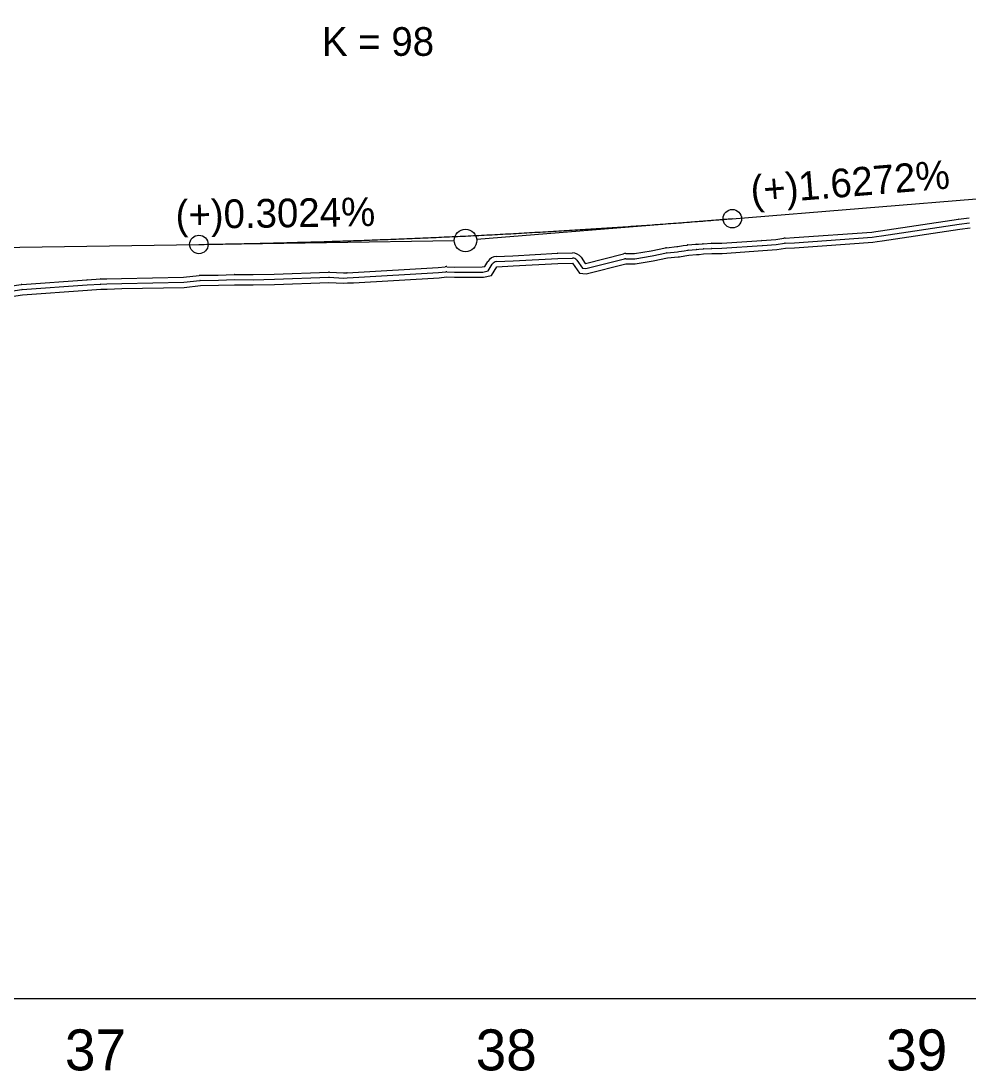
# Model space of a CAD drawing. Extents: x 1625686 to 1640492, y 1161393 to 1175642.
# Drawn here: x 1632886 to 1633117, y 1174893.1 to 1175149.2 of the extents above; entities that cross this region are included whole.
import ezdxf

# ---------------------------------------------------------------- set-up
doc = ezdxf.new("R2010")
doc.units = 0
for name, color, linetype in [('Exist Profile Cell', 7, 'Continuous'), ('Exist Vertical Profile Ground Line', 7, 'Continuous'), ('Exist Vertical Profile Horizontal Axis Label Major', 7, 'Continuous'), ('Prop Vertical Profile Curve Label', 7, 'Continuous'), ('Prop Vertical Profile Grade', 7, 'Continuous'), ('Prop Vertical Profile Grade Label', 7, 'Continuous'), ('Prop VPI Label', 7, 'Continuous'), ('Scratch_Level_1', 7, 'Continuous'), ('Scratch_Level_3', 7, 'Continuous'), ('Scratch_Level_5', 7, 'Continuous')]:
    doc.layers.add(name, color=color, linetype=linetype)

msp = doc.modelspace()

# ---------------------------------------------------------------- linework, layer by layer
at = {"layer": 'Exist Profile Cell'}
msp.add_line((1630204.31, 1174910.79), (1634670.63, 1174910.79), dxfattribs=at)
at = {"layer": 'Exist Vertical Profile Ground Line'}
msp.add_lwpolyline([(1632883.64, 1175082.03), (1632886.35, 1175082.45), (1632902.2, 1175083.58), (1632905.45, 1175083.78), (1632906.92, 1175083.82), (1632910.54, 1175083.92), (1632925.72, 1175084.24), (1632929.68, 1175084.67), (1632934.1, 1175084.74), (1632938, 1175084.87), (1632942.56, 1175084.84), (1632947.75, 1175084.97), (1632961, 1175085.45), (1632964.58, 1175085.26), (1632965.54, 1175085.32), (1632966.98, 1175085.38), (1632987.84, 1175086.57), (1632989.66, 1175086.79), (1632991.58, 1175086.7), (1632998.65, 1175086.72), (1633000.59, 1175087.13), (1633001.89, 1175089.26), (1633005.94, 1175089.46), (1633016.83, 1175090.05), (1633020.4, 1175090.13), (1633022.08, 1175087.72), (1633023.69, 1175087.55), (1633033.37, 1175089.98), (1633035.63, 1175089.96), (1633040, 1175090.67), (1633043.52, 1175091.41), (1633046.13, 1175091.68), (1633046.44, 1175091.72), (1633047.77, 1175091.94), (1633048.7, 1175092.09), (1633050.61, 1175092.25), (1633051.27, 1175092.28), (1633052.33, 1175092.39), (1633054.34, 1175092.49), (1633056.85, 1175092.52), (1633066.72, 1175093.21), (1633070.18, 1175093.43), (1633072.27, 1175093.77), (1633074.51, 1175093.86), (1633093.56, 1175095.23), (1633094.65, 1175095.39), (1633095.84, 1175095.58), (1633114.78, 1175098.42), (1633117.29, 1175098.72)], dxfattribs=at)
at = {"layer": 'Prop Vertical Profile Curve Label'}
for centre in [(1633059.31, 1175100.98), (1632929.31, 1175094.7)]:
    msp.add_circle(centre, 2.25, dxfattribs=at)
at = {"layer": 'Prop Vertical Profile Grade'}
for p, q in [((1633059.31, 1175100.98), (1633589.31, 1175144.1)), ((1632304.31, 1175085.25), (1632929.31, 1175094.7))]:
    msp.add_line(p, q, dxfattribs=at)
msp.add_spline([(1632929.31, 1175094.7), (1632931.91, 1175094.74), (1632934.51, 1175094.79), (1632937.11, 1175094.84), (1632939.71, 1175094.89), (1632942.31, 1175094.94), (1632944.91, 1175095), (1632947.51, 1175095.06), (1632950.11, 1175095.13), (1632952.71, 1175095.2), (1632955.31, 1175095.27), (1632957.91, 1175095.34), (1632960.51, 1175095.42), (1632963.11, 1175095.51), (1632965.71, 1175095.59), (1632968.31, 1175095.68), (1632970.91, 1175095.77), (1632973.51, 1175095.87), (1632976.11, 1175095.97), (1632978.71, 1175096.07), (1632981.31, 1175096.18), (1632983.91, 1175096.29), (1632986.51, 1175096.4), (1632989.11, 1175096.52), (1632991.71, 1175096.64), (1632994.31, 1175096.76), (1632996.91, 1175096.89), (1632999.51, 1175097.02), (1633002.11, 1175097.15), (1633004.71, 1175097.29), (1633007.31, 1175097.43), (1633009.91, 1175097.58), (1633012.51, 1175097.73), (1633015.11, 1175097.88), (1633017.71, 1175098.03), (1633020.31, 1175098.19), (1633022.91, 1175098.35), (1633025.51, 1175098.52), (1633028.11, 1175098.68), (1633030.71, 1175098.86), (1633033.31, 1175099.03), (1633035.91, 1175099.21), (1633038.51, 1175099.39), (1633041.11, 1175099.58), (1633043.71, 1175099.77), (1633046.31, 1175099.96), (1633048.91, 1175100.16), (1633051.51, 1175100.36), (1633054.11, 1175100.56), (1633056.71, 1175100.77), (1633059.31, 1175100.98)], degree=3, dxfattribs=at)
at = {"layer": 'Prop VPI Label'}
for p, q in [((1633059.31, 1175100.98), (1632997.05, 1175095.91)), ((1632929.31, 1175094.7), (1632991.56, 1175095.65))]:
    msp.add_line(p, q, dxfattribs=at)
msp.add_circle((1632994.31, 1175095.69), 2.75, dxfattribs=at)
at = {"layer": 'Scratch_Level_1'}
for p, q in [((1633095.47, 1175098.05), (1633114.41, 1175100.89)), ((1633114.48, 1175100.9), (1633117, 1175101.2)), ((1633095.66, 1175096.82), (1633114.59, 1175099.65)), ((1633114.63, 1175099.66), (1633117.15, 1175099.96)), ((1633047.37, 1175094.41), (1633048.3, 1175094.56)), ((1633047.57, 1175093.17), (1633048.5, 1175093.32)), ((1633048.49, 1175094.58), (1633050.39, 1175094.74)), ((1633048.59, 1175093.33), (1633050.5, 1175093.5)), ((1633052.21, 1175094.88), (1633054.21, 1175094.99)), ((1633052.27, 1175093.63), (1633054.28, 1175093.74)), ((1633016.78, 1175092.55), (1633020.35, 1175092.63)), ((1633016.8, 1175091.3), (1633020.37, 1175091.38)), ((1632886.17, 1175084.95), (1632902.02, 1175086.08)), ((1632902.05, 1175086.08), (1632905.3, 1175086.28)), ((1632883.26, 1175084.5), (1632885.96, 1175084.92)), ((1632883.45, 1175083.27), (1632886.15, 1175083.69)), ((1632886.26, 1175083.7), (1632902.11, 1175084.83)), ((1632902.12, 1175084.83), (1632905.38, 1175085.03))]:
    msp.add_line(p, q, dxfattribs=at)
for points in [[(1633072.17, 1175096.27), (1633074.38, 1175096.36), (1633093.29, 1175097.71), (1633094.27, 1175097.86), (1633095.45, 1175098.05)], [(1633054.31, 1175094.99), (1633056.74, 1175095.02), (1633066.55, 1175095.7)], [(1633066.55, 1175095.7), (1633069.9, 1175095.92), (1633071.86, 1175096.24)], [(1633072.22, 1175095.02), (1633074.45, 1175095.11), (1633093.42, 1175096.47), (1633094.46, 1175096.62), (1633095.64, 1175096.82)], [(1633033.4, 1175092.48), (1633035.44, 1175092.46), (1633039.54, 1175093.13), (1633043.01, 1175093.85)], [(1633043.27, 1175093.89), (1633045.82, 1175094.16), (1633046.06, 1175094.19), (1633047.37, 1175094.41)], [(1633043.4, 1175092.65), (1633045.98, 1175092.92), (1633046.25, 1175092.96), (1633047.57, 1175093.17)], [(1633050.5, 1175094.75), (1633051.09, 1175094.78), (1633052.09, 1175094.87)], [(1633050.55, 1175093.5), (1633051.18, 1175093.53), (1633052.21, 1175093.63)], [(1633054.32, 1175093.74), (1633056.79, 1175093.77), (1633066.63, 1175094.45)], [(1633066.64, 1175094.45), (1633070.04, 1175094.68), (1633072.07, 1175095.01)], [(1632989.77, 1175089.28), (1632991.63, 1175089.2), (1632998.39, 1175089.22), (1632999.02, 1175089.35), (1632999.75, 1175090.56)], [(1633001.76, 1175091.75), (1633005.81, 1175091.96), (1633016.69, 1175092.55)], [(1633001.82, 1175090.51), (1633005.87, 1175090.71), (1633016.76, 1175091.3)], [(1633021.42, 1175090.84), (1633022.78, 1175088.91), (1633023.6, 1175088.82), (1633033.07, 1175091.2)], [(1633022.45, 1175091.56), (1633023.48, 1175090.09), (1633023.51, 1175090.09), (1633032.76, 1175092.41)], [(1633033.38, 1175091.23), (1633035.54, 1175091.21), (1633039.77, 1175091.9), (1633043.27, 1175092.63)], [(1632938.01, 1175087.37), (1632942.54, 1175087.34), (1632947.67, 1175087.47), (1632960.91, 1175087.94)], [(1632961.12, 1175087.94), (1632964.58, 1175087.77), (1632965.4, 1175087.81)], [(1632965.43, 1175087.81), (1632966.85, 1175087.88), (1632987.62, 1175089.06), (1632989.36, 1175089.27)], [(1632965.49, 1175086.57), (1632966.92, 1175086.63), (1632987.73, 1175087.82), (1632989.51, 1175088.03)], [(1632989.71, 1175088.04), (1632991.6, 1175087.95), (1632998.52, 1175087.97), (1632999.8, 1175088.24), (1633000.82, 1175089.91)], [(1632905.4, 1175086.28), (1632906.85, 1175086.31), (1632910.47, 1175086.41)], [(1632910.48, 1175086.41), (1632925.56, 1175086.74), (1632929.42, 1175087.15)], [(1632910.51, 1175085.16), (1632925.64, 1175085.49), (1632929.55, 1175085.91)], [(1632929.64, 1175087.17), (1632934.04, 1175087.24), (1632937.92, 1175087.37)], [(1632929.66, 1175085.92), (1632934.07, 1175085.99), (1632937.96, 1175086.12)], [(1632938.01, 1175086.12), (1632942.55, 1175086.09), (1632947.71, 1175086.22), (1632960.95, 1175086.7)], [(1632961.06, 1175086.69), (1632964.58, 1175086.51), (1632965.47, 1175086.56)], [(1632905.43, 1175085.03), (1632906.89, 1175085.07), (1632910.5, 1175085.16)]]:
    msp.add_lwpolyline(points, dxfattribs=at)
for centre, radius, start, end in [((1633114.78, 1175098.42), 2.5, 96.8356, 98.5222), ((1633095.84, 1175095.58), 2.5, 98.5222, 99.1759), ((1633114.78, 1175098.42), 1.25, 96.8356, 98.5222), ((1633066.72, 1175093.21), 2.5, 93.7435, 93.9549), ((1633072.27, 1175093.77), 2.5, 92.1779, 99.2877), ((1633095.84, 1175095.58), 1.25, 98.5222, 99.1759), ((1633043.52, 1175091.41), 2.5, 95.8894, 101.8206), ((1633047.77, 1175091.94), 2.5, 99.2029, 99.2525), ((1633047.77, 1175091.94), 1.25, 99.2029, 99.2525), ((1633048.7, 1175092.09), 2.5, 94.9236, 99.2029), ((1633048.7, 1175092.09), 1.25, 94.9236, 99.2029), ((1633050.61, 1175092.25), 2.5, 92.4514, 94.9236), ((1633050.61, 1175092.25), 1.25, 92.4514, 94.9236), ((1633052.33, 1175092.39), 2.5, 92.9533, 95.5608), ((1633052.33, 1175092.39), 1.25, 92.9533, 95.5608), ((1633054.34, 1175092.49), 2.5, 90.7636, 92.9533), ((1633054.34, 1175092.49), 1.25, 90.7636, 92.9533), ((1633066.72, 1175093.21), 1.25, 93.7435, 93.9549), ((1633072.27, 1175093.77), 1.25, 92.1779, 99.2877), ((1633001.89, 1175089.26), 2.5, 92.8949, 148.5708), ((1633001.89, 1175089.26), 1.25, 92.8949, 148.5708), ((1633016.83, 1175090.05), 2.5, 91.2357, 93.0935), ((1633016.83, 1175090.05), 1.25, 91.2357, 93.0935), ((1633020.4, 1175090.13), 2.5, 34.9361, 91.2357), ((1633020.4, 1175090.13), 1.25, 34.9361, 91.2357), ((1633033.37, 1175089.98), 2.5, 89.353, 104.0969), ((1633033.37, 1175089.98), 1.25, 89.353, 104.0969), ((1633043.52, 1175091.41), 1.25, 95.8894, 101.8206), ((1632961, 1175085.45), 2.5, 87.063, 92.0457), ((1632965.54, 1175085.32), 2.5, 92.5257, 93.2675), ((1632989.66, 1175086.79), 2.5, 87.4665, 96.7534), ((1632989.66, 1175086.79), 1.25, 87.4665, 96.7534), ((1632902.2, 1175083.58), 2.5, 93.5017, 94.0736), ((1632905.45, 1175083.78), 2.5, 91.2796, 93.5017), ((1632910.54, 1175083.92), 2.5, 91.2444, 91.5746), ((1632929.68, 1175084.67), 2.5, 90.9678, 96.0955), ((1632929.68, 1175084.67), 1.25, 90.9678, 96.0955), ((1632938, 1175084.87), 2.5, 89.6465, 91.8664), ((1632938, 1175084.87), 1.25, 89.6465, 91.8664), ((1632961, 1175085.45), 1.25, 87.063, 92.0457), ((1632965.54, 1175085.32), 1.25, 92.5257, 93.2675), ((1632886.35, 1175082.45), 2.5, 94.0736, 98.9095), ((1632886.35, 1175082.45), 1.25, 94.0736, 98.9095), ((1632902.2, 1175083.58), 1.25, 93.5017, 94.0736), ((1632905.45, 1175083.78), 1.25, 91.2796, 93.5017), ((1632910.54, 1175083.92), 1.25, 91.2444, 91.5746)]:
    msp.add_arc(centre, radius, start, end, dxfattribs=at)
at = {"layer": 'Scratch_Level_3'}
msp.add_lwpolyline([(1630204.31, 1174910.79), (1634341.72, 1174910.79), (1634341.72, 1175362.47)], dxfattribs=at)
at = {"layer": 'Scratch_Level_5'}
msp.add_lwpolyline([(1632883.64, 1175082.03), (1632886.35, 1175082.45), (1632902.2, 1175083.58), (1632905.45, 1175083.78), (1632906.92, 1175083.82), (1632910.54, 1175083.92), (1632925.72, 1175084.24), (1632929.68, 1175084.67), (1632934.1, 1175084.74), (1632938, 1175084.87), (1632942.56, 1175084.84), (1632947.75, 1175084.97), (1632961, 1175085.45), (1632964.58, 1175085.26), (1632965.54, 1175085.32), (1632966.98, 1175085.38), (1632987.84, 1175086.57), (1632989.66, 1175086.79), (1632991.58, 1175086.7), (1632998.65, 1175086.72), (1633000.59, 1175087.13), (1633001.89, 1175089.26), (1633005.94, 1175089.46), (1633016.83, 1175090.05), (1633020.4, 1175090.13), (1633022.08, 1175087.72), (1633023.69, 1175087.55), (1633033.37, 1175089.98), (1633035.63, 1175089.96), (1633040, 1175090.67), (1633043.52, 1175091.41), (1633046.13, 1175091.68), (1633046.44, 1175091.72), (1633047.77, 1175091.94), (1633048.7, 1175092.09), (1633050.61, 1175092.25), (1633051.27, 1175092.28), (1633052.33, 1175092.39), (1633054.34, 1175092.49), (1633056.85, 1175092.52), (1633066.72, 1175093.21), (1633070.18, 1175093.43), (1633072.27, 1175093.77), (1633074.51, 1175093.86), (1633093.56, 1175095.23), (1633094.65, 1175095.39), (1633095.84, 1175095.58), (1633114.78, 1175098.42), (1633117.29, 1175098.72)], dxfattribs=at)

# ---------------------------------------------------------------- texts
at = {"layer": 'Exist Vertical Profile Horizontal Axis Label Major'}
for s, p in [('37', (1632896.66, 1174893.29)), ('38', (1632996.78, 1174893.29)), ('39', (1633096.82, 1174893.29))]:
    msp.add_text(s, height=10, dxfattribs=at).set_placement(p)
at = {"layer": 'Prop Vertical Profile Curve Label'}
msp.add_text('K = 98', height=7, dxfattribs=at).set_placement((1632959.31, 1175140.69))
at = {"layer": 'Prop Vertical Profile Grade Label'}
for s, rotation, p in [('(+)1.6272%', 4.6514, (1633064.04, 1175104.41)), ('(+)0.3024%', 0.8663, (1632923.68, 1175098.47))]:
    msp.add_text(s, height=7, rotation=rotation, dxfattribs=at).set_placement(p)

doc.saveas('drawing.dxf')
